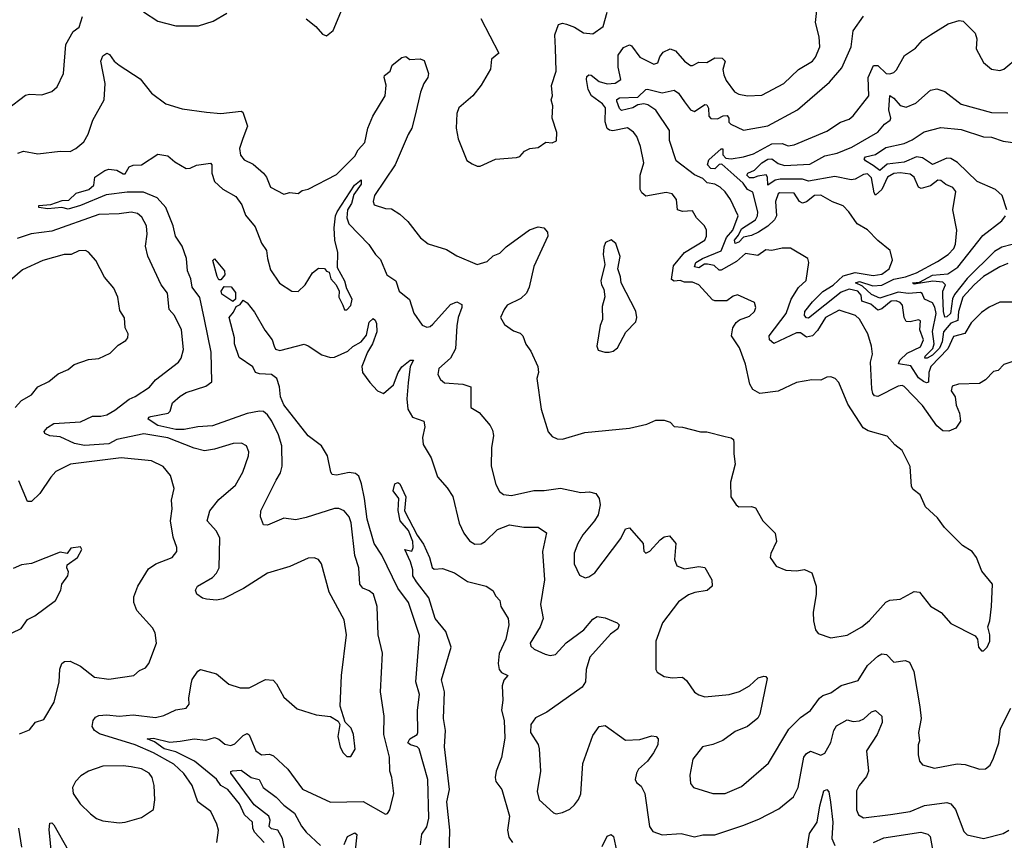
# Model space of a CAD drawing. Extents: x 1246230 to 1426786, y 660032 to 763141.
# Tile 383 of 566: x 1393677 to 1398517, y 674976 to 679009. Entities that reach past the tile are written whole.
import ezdxf

# ---------------------------------------------------------------- set-up
doc = ezdxf.new("R2010")
doc.units = 0

msp = doc.modelspace()

# ---------------------------------------------------------------- linework, layer by layer
at = {"layer": '0CON10XD'}
for points in [[(1393667.6, 678352.4), (1393695, 678362.9), (1393765, 678349.6), (1393875, 678362.3), (1393925, 678361.5), (1393952.5, 678375), (1393991.7, 678408.3), (1394013.1, 678446.9), (1394036.9, 678515), (1394091.4, 678615), (1394097.5, 678695), (1394076, 678805), (1394085, 678830.6), (1394105, 678844.3), (1394117.7, 678837.7), (1394141.9, 678805), (1394165.7, 678785), (1394268.1, 678718.1), (1394325, 678648.1), (1394395, 678595.6), (1394475, 678570), (1394595.5, 678554.5), (1394665, 678548.1), (1394765, 678558.6), (1394774.4, 678554.4), (1394797.2, 678485), (1394773.8, 678425), (1394757.8, 678375), (1394762.3, 678342.3), (1394780, 678320), (1394825, 678298.1), (1394875.6, 678255), (1394890, 678235), (1394910, 678185), (1394975, 678151.2), (1395005, 678158.8), (1395045, 678153.8), (1395065, 678168.8), (1395095, 678176.2), (1395235, 678248.6), (1395325, 678338.1), (1395341.3, 678368.7), (1395374, 678406), (1395388.5, 678475), (1395413.5, 678535), (1395473.6, 678635), (1395477.7, 678687.7), (1395467.8, 678725), (1395470.6, 678735), (1395497.5, 678755), (1395507.5, 678785), (1395555, 678822.5), (1395575, 678827.5), (1395595, 678812.5), (1395645, 678816.7), (1395665, 678807.5), (1395686, 678745), (1395684, 678725), (1395663.3, 678695), (1395647.9, 678652.1), (1395620.9, 678539.1), (1395604.5, 678475), (1395585.9, 678444.1), (1395522.2, 678295), (1395421.4, 678145), (1395414.2, 678115), (1395418.8, 678098.8), (1395475, 678081.2), (1395505, 678080), (1395545, 678052.5), (1395585, 678017.1), (1395646.4, 677936.4), (1395685, 677907.5), (1395775, 677880), (1395825, 677848), (1395925, 677806.2), (1395975, 677820), (1396005, 677847.8), (1396038, 677862), (1396068.1, 677891.9), (1396183.7, 677976.3), (1396225, 677990.5), (1396253.3, 677985), (1396272, 677965), (1396272.9, 677945), (1396203.9, 677796.1), (1396181.2, 677695), (1396168.2, 677665), (1396140.8, 677639.2), (1396074, 677605), (1396058, 677585), (1396041.2, 677545), (1396060.8, 677510.8), (1396105, 677478.8), (1396137.6, 677467.6), (1396150, 677455), (1396164.4, 677414.4), (1396189.3, 677379.3), (1396224.2, 677305), (1396226.7, 677275), (1396219.5, 677245), (1396240, 677095), (1396275, 676982.5), (1396295, 676960), (1396318.8, 676948.8), (1396345, 676947.1), (1396455, 676979.4), (1396675, 677001.2), (1396759.3, 677020.7), (1396805, 677040), (1396845, 677040), (1396875, 677030), (1396895, 677010), (1396935, 677006.7), (1397023.9, 676983.9), (1397055, 676983.8), (1397145, 676960), (1397175, 676953.8), (1397185.8, 676945), (1397188.3, 676928.3), (1397187.1, 676875), (1397194.4, 676825), (1397171.4, 676735), (1397173.2, 676663.2), (1397198.8, 676625), (1397212.5, 676615), (1397274.1, 676615.9), (1397295, 676610), (1397330, 676545), (1397390.8, 676485), (1397397.5, 676445), (1397368.8, 676385), (1397366.7, 676365), (1397395, 676323.3), (1397443.9, 676303.9), (1397495, 676300), (1397535.9, 676305.9), (1397570.7, 676290.7), (1397592, 676225), (1397592, 676185), (1397578, 676095), (1397580, 676055), (1397589.5, 676009.5), (1397602.1, 675992.1), (1397665, 675970), (1397745, 675984.2), (1397816.7, 676025), (1397854.3, 676055.7), (1397935, 676145.8), (1397955, 676156), (1398005, 676161.4), (1398059.7, 676190.3), (1398075, 676198), (1398100, 676195), (1398155, 676126), (1398206.7, 676095), (1398255, 676041.2), (1398375, 675980), (1398386.2, 675965), (1398390, 675925), (1398405, 675907.5), (1398415, 675906.7), (1398433.3, 675925), (1398446.2, 675955), (1398445.8, 675985), (1398435.7, 676025), (1398445.6, 676055), (1398454.2, 676124.2), (1398458.8, 676235), (1398407.7, 676297.7), (1398380, 676365), (1398359.2, 676395), (1398312, 676425), (1398223, 676513), (1398189.7, 676559.7), (1398130, 676615), (1398103.3, 676673.3), (1398069.5, 676699.5), (1398062, 676715), (1398055, 676812.5), (1398015, 676891.2), (1397979.1, 676919.1), (1397942.1, 676962.1), (1397847.9, 676987.9), (1397823, 677003), (1397748.7, 677118.7), (1397704.2, 677225), (1397686.2, 677245), (1397665, 677254), (1397645, 677252), (1397615, 677237.5), (1397571.2, 677238.8), (1397495, 677225.6), (1397405, 677182.7), (1397315, 677172.1), (1397281.1, 677191.1), (1397267, 677217), (1397245.5, 677315), (1397215, 677396), (1397175.5, 677455.5), (1397182.3, 677495), (1397199.6, 677520.4), (1397215, 677533.5), (1397265, 677551.9), (1397288.6, 677575), (1397295.7, 677595), (1397289.1, 677619.1), (1397205, 677655.7), (1397185, 677650.6), (1397153.3, 677626.7), (1397095, 677626.6), (1397082.3, 677632.3), (1397015, 677705.5), (1396985, 677718.9), (1396945, 677718.9), (1396923.8, 677726.2), (1396895, 677722.9), (1396882, 677732), (1396890.9, 677799.1), (1396945.9, 677864.1), (1397045, 677924.5), (1397053.8, 677945), (1397053.8, 677975), (1397043.1, 677995), (1397004.6, 678035), (1396985, 678069.5), (1396935, 678066.7), (1396911.5, 678075), (1396906.5, 678125), (1396885, 678152.2), (1396855, 678158.8), (1396755, 678142.2), (1396735, 678157.1), (1396727.7, 678175), (1396727.9, 678245), (1396744.5, 678305), (1396728.2, 678385), (1396710, 678435), (1396695, 678456.7), (1396665, 678478.1), (1396593, 678463), (1396575.6, 678465.6), (1396565, 678474.2), (1396555, 678507.5), (1396556.1, 678575), (1396542.1, 678595), (1396488.3, 678635), (1396471.6, 678665), (1396462.9, 678715), (1396465, 678728.8), (1396475, 678738.4), (1396486.1, 678736.1), (1396525, 678704.2), (1396565, 678694.2), (1396605, 678696.7), (1396632.7, 678715), (1396619.8, 678775), (1396619.6, 678835), (1396645, 678871.8), (1396675, 678885.7), (1396685, 678880.8), (1396725.2, 678825.2), (1396795, 678790.9), (1396813.6, 678796.4), (1396824.1, 678825.9), (1396840.9, 678849.1), (1396875, 678865.6), (1396900.8, 678855), (1396945, 678805.5), (1396975, 678784.4), (1396985, 678783.1), (1397015, 678799.6), (1397055, 678798.7), (1397095, 678821.7), (1397130.4, 678820.4), (1397144.8, 678804.8), (1397133.9, 678763.9), (1397137.9, 678737.9), (1397149.8, 678709.8), (1397190.6, 678655), (1397212.7, 678642.7), (1397255, 678634.6), (1397325, 678638.1), (1397432.9, 678695), (1397506.2, 678763.8), (1397574.2, 678805), (1397588.6, 678825), (1397610.6, 678875), (1397607.1, 678925), (1397590, 678995), (1397595.5, 679054.5)], [(1394285, 679047.5), (1394355, 679002), (1394445, 678979.2), (1394555, 678978.6), (1394628.5, 679001.5), (1394695, 679040.8)], [(1395085, 679013.8), (1395133.3, 678975), (1395165, 678937.5), (1395185, 678930), (1395218, 678955), (1395263.8, 679065)], [(1395944.4, 679015), (1396031.9, 678845), (1395995.6, 678814.4), (1395990.8, 678765), (1395945, 678686.7), (1395903.8, 678635), (1395836.2, 678575), (1395825, 678547.5), (1395821.9, 678475), (1395832.8, 678422.8), (1395875, 678317.5), (1395900.5, 678300.5), (1395925, 678288.8), (1395940.7, 678289.3), (1396015.9, 678324.1), (1396119.2, 678330.8), (1396135, 678336.7), (1396157.7, 678362.3), (1396185, 678376.2), (1396225, 678380), (1396263.6, 678406.4), (1396295, 678403.3), (1396316.1, 678413.9), (1396318, 678455), (1396293.8, 678525), (1396297.5, 678585), (1396290, 678615), (1396296.7, 678635), (1396292, 678685), (1396314.1, 678755.9), (1396310.6, 678869.4), (1396307.3, 678935), (1396325, 678985.6), (1396345, 678991.9), (1396365, 678986.9), (1396405, 678972.2), (1396448.8, 678945), (1396495, 678938.5), (1396545.3, 678974.7), (1396565, 679045.6)], [(1393615, 678568.5), (1393705, 678637.1), (1393725, 678643.1), (1393785, 678640), (1393835, 678655.6), (1393860.6, 678679.4), (1393891.8, 678745), (1393902.8, 678887.2), (1393938.9, 678951.1), (1393968.5, 678971.5), (1393985.5, 679024.5)], [(1398555, 677326.7), (1398515, 677313.8), (1398486.7, 677285), (1398465, 677280), (1398425, 677238.1), (1398395, 677220.6), (1398292.1, 677217.9), (1398261.8, 677208.2), (1398255.8, 677185), (1398275.7, 677155), (1398280.8, 677115), (1398297.5, 677075), (1398302, 677035), (1398279.2, 677000.8), (1398244.3, 676985.7), (1398215, 676988.6), (1398185, 677012.2), (1398115, 677112.5), (1398025, 677206.7), (1398015, 677210.9), (1397995, 677206.9), (1397895, 677157.3), (1397879.7, 677159.7), (1397871.2, 677171.2), (1397866.9, 677195), (1397859.6, 677325), (1397868.9, 677365), (1397864.4, 677405), (1397847.1, 677465), (1397805, 677537.5), (1397786, 677555), (1397705, 677581.4), (1397638.8, 677545), (1397599.1, 677480.9), (1397575, 677455.3), (1397545, 677447.8), (1397515, 677469.3), (1397495, 677469), (1397385, 677417.5), (1397362.9, 677435), (1397361.5, 677455), (1397445.2, 677564.8), (1397470, 677635), (1397505, 677692.2), (1397543.4, 677726.6), (1397557.1, 677815), (1397550.8, 677835), (1397465.5, 677885.5), (1397425, 677885.6), (1397375, 677874.4), (1397345, 677877.5), (1397305, 677849.6), (1397245, 677859.6), (1397200.4, 677819.6), (1397125, 677777.8), (1397115, 677778.1), (1397091.3, 677801.3), (1397057.8, 677807.8), (1397043.2, 677806.8), (1397015, 677789.9), (1396995, 677794.8), (1397000.9, 677815), (1397034.2, 677835.8), (1397125, 677873.5), (1397151.2, 677938.8), (1397182.4, 677975), (1397208.5, 678045), (1397171.8, 678125), (1397145, 678163.1), (1397121.1, 678185), (1397095, 678199.7), (1397056.8, 678206.8), (1397035, 678228.8), (1396995, 678246.5), (1396904.6, 678315), (1396872, 678415), (1396872.2, 678465), (1396804.8, 678564.8), (1396765, 678590.5), (1396744.7, 678595.3), (1396715, 678589.7), (1396690.5, 678575), (1396635, 678562.7), (1396625, 678571.9), (1396612.3, 678607.7), (1396612.9, 678617.1), (1396625.5, 678624.5), (1396715, 678628.1), (1396754.4, 678665.6), (1396763.2, 678666.8), (1396835, 678649.2), (1396895, 678662.9), (1396915, 678648.1), (1396944.5, 678605), (1396975, 678566.2), (1396995, 678556.8), (1397045, 678592.4), (1397055, 678590.4), (1397063.3, 678573.3), (1397065.4, 678535.4), (1397073.8, 678523.8), (1397108.1, 678521.9), (1397135, 678535.6), (1397155, 678538), (1397163.3, 678525), (1397162.5, 678505), (1397172.5, 678495), (1397235, 678465.8), (1397355, 678487.8), (1397501.2, 678565), (1397658.7, 678701.3), (1397718.2, 678771.8), (1397765.3, 678875), (1397775, 678953.8), (1397824.7, 679025.3)], [(1398154.2, 678935), (1398241.3, 678988.7), (1398295, 679004.2), (1398315, 679001.4), (1398375, 678942), (1398381.8, 678915), (1398379.1, 678865), (1398415, 678798), (1398455, 678766), (1398495, 678758.6), (1398515, 678765.7), (1398585, 678824.4)], [(1398615, 677620.9), (1398495, 677620), (1398443.3, 677596.7), (1398405, 677569.4), (1398355, 677518.2), (1398323.5, 677466.5), (1398267.7, 677452.3), (1398239.1, 677390.9), (1398157, 677305), (1398147.2, 677275), (1398145, 677227.8), (1398135, 677223.9), (1398119.7, 677230.3), (1398095, 677248.7), (1398057.1, 677307.1), (1397997.5, 677317.5), (1398003.5, 677335), (1398040.6, 677369.4), (1398105, 677401.1), (1398119.8, 677435), (1398102.4, 677485), (1398105, 677528.8), (1398095, 677533.3), (1398055, 677523.8), (1398035, 677526.1), (1398025.2, 677545), (1398017, 677605), (1398005, 677619.2), (1397985, 677626.5), (1397960.9, 677625), (1397915, 677587.6), (1397895, 677580.6), (1397860.8, 677610.8), (1397817.8, 677625), (1397813.7, 677655), (1397797.6, 677675), (1397755, 677685.1), (1397715, 677669.9), (1397555, 677542.1), (1397545, 677543), (1397535.5, 677555), (1397537.2, 677575), (1397575, 677621.8), (1397625, 677672.6), (1397675.5, 677704.5), (1397725, 677749.5), (1397785, 677765.6), (1397872.1, 677752.1), (1397915, 677758.6), (1397951.5, 677785), (1397967.1, 677827.1), (1397955.8, 677875), (1397895, 677924.2), (1397845, 677975.7), (1397794.7, 678004.7), (1397752.9, 678065), (1397724.6, 678094.6), (1397673.3, 678113.3), (1397615, 678147.1), (1397585, 678144.6), (1397545, 678114.1), (1397525, 678106.9), (1397510.4, 678115), (1397485, 678155.4), (1397412.1, 678157.9), (1397405, 678152.2), (1397392.4, 678115), (1397396.7, 678045), (1397387.6, 678025), (1397355, 677994.8), (1397309.7, 677965), (1397275, 677948.5), (1397235, 677939.8), (1397211.8, 677915), (1397195, 677908.2), (1397191.1, 677925), (1397210.9, 677949.1), (1397225, 677980.2), (1397294.3, 678025.7), (1397304.3, 678045), (1397305.6, 678065), (1397280.5, 678160.5), (1397254.3, 678174.3), (1397232.8, 678205), (1397187, 678247), (1397128.2, 678298.2), (1397115, 678296.7), (1397094.8, 678275.2), (1397075, 678277.2), (1397058.4, 678295), (1397065, 678319.7), (1397125, 678374.5), (1397133.9, 678373.9), (1397133.8, 678345), (1397148.2, 678328.2), (1397175, 678324.4), (1397235, 678334.7), (1397285, 678349.3), (1397375, 678399.3), (1397425, 678399.7), (1397455, 678388.8), (1397485, 678393.6), (1397645, 678461.5), (1397712, 678505), (1397755, 678519.5), (1397774.1, 678535.9), (1397851.2, 678635), (1397848.4, 678725), (1397875, 678783.1), (1397895, 678784.1), (1397936.7, 678745), (1397955, 678742.5), (1397975, 678748.9), (1397987.9, 678762.1), (1398026.4, 678833.6), (1398080.4, 678869.6), (1398115, 678908.6), (1398154.2, 678935)], [(1398535, 677810.4), (1398495.8, 677794.2), (1398415, 677747.2), (1398368.5, 677705), (1398313.1, 677645), (1398292.8, 677575), (1398289.1, 677530.9), (1398255, 677516.8), (1398218.2, 677475), (1398212.4, 677425), (1398199, 677395), (1398165, 677359.3), (1398138.8, 677345), (1398127.5, 677345), (1398128.4, 677355), (1398166.8, 677393.2), (1398173, 677415), (1398164.5, 677475.5), (1398182.7, 677565), (1398176.3, 677596.3), (1398165, 677616.9), (1398124.5, 677635), (1398113.5, 677663.5), (1398105, 677667.7), (1398046.9, 677663.1), (1397995, 677670.4), (1397905, 677639.4), (1397865, 677657.8), (1397819.5, 677699.5), (1397785.6, 677715), (1397805, 677722), (1397871.5, 677701.5), (1397915, 677703.9), (1397975, 677733.5), (1398031.8, 677745), (1398085.5, 677764.5), (1398188.9, 677821.1), (1398241.1, 677855), (1398268.5, 677885), (1398277.7, 677905), (1398284.5, 677975), (1398264.3, 678075), (1398279.5, 678165), (1398264.1, 678184.1), (1398229.3, 678199.3), (1398205, 678218.8), (1398190.7, 678219.3), (1398155, 678192.2), (1398109.3, 678179.3), (1398096.2, 678186.2), (1398074.1, 678234.1), (1398055, 678250), (1398006.2, 678256.2), (1397975, 678252.5), (1397942.5, 678235), (1397915.2, 678175), (1397885, 678145.6), (1397877.3, 678157.3), (1397865, 678232.1), (1397845, 678250.7), (1397825, 678248.3), (1397784.9, 678225.1), (1397765, 678221.1), (1397685, 678238.3), (1397555, 678215.7), (1397525, 678224.7), (1397415, 678224.9), (1397390.6, 678219.4), (1397355, 678195.6), (1397352.8, 678235), (1397346.8, 678246.8), (1397305, 678239.8), (1397285, 678230.9), (1397265, 678231.1), (1397252.2, 678245), (1397256, 678254), (1397290, 678270), (1397325.9, 678305), (1397355, 678322.7), (1397375, 678324.3), (1397405, 678301.6), (1397437.4, 678292.6), (1397562, 678298), (1397635, 678339.5), (1397695, 678352.5), (1397768.1, 678381.9), (1397895, 678456.5), (1397929.1, 678495), (1397955.7, 678514.3), (1397960.2, 678525), (1397950.1, 678565), (1397954.2, 678635.8), (1397975, 678623.6), (1398005, 678587.5), (1398035, 678578.9), (1398081.9, 678598.1), (1398155, 678662.2), (1398185, 678668.6), (1398225.6, 678655.6), (1398305, 678594.3), (1398455, 678552), (1398535, 678551.2)], [(1398530, 678075), (1398507.1, 678145), (1398474.4, 678175), (1398383.8, 678213.8), (1398286.9, 678306.9), (1398255, 678326.7), (1398235, 678328.3), (1398165, 678297.6), (1398115, 678330), (1398085, 678334.5), (1398025, 678308.9), (1397941.5, 678298.5), (1397905, 678268.3), (1397872.7, 678292.7), (1397835.4, 678315), (1397827.9, 678325), (1397834.5, 678335.5), (1397885, 678345.6), (1397935, 678381.4), (1398025, 678399.7), (1398065, 678418.3), (1398123, 678457), (1398205, 678479.6), (1398305, 678468.5), (1398415, 678432.7), (1398455, 678430.8), (1398512.1, 678412.1), (1398595, 678399.7)], [(1394879.1, 674965), (1394830.4, 675015), (1394822.5, 675035), (1394821.2, 675065), (1394781.3, 675101.3), (1394757.8, 675155), (1394699.7, 675225), (1394665.2, 675245.2), (1394645, 675276.3), (1394536.3, 675365), (1394445, 675411.1), (1394386.5, 675425), (1394339.4, 675459.4), (1394303.1, 675475), (1394335, 675477.5), (1394415, 675458), (1394465, 675463), (1394535, 675474.6), (1394591.4, 675468.6), (1394635, 675481.5), (1394655, 675473.5), (1394685, 675448.8), (1394715, 675440.9), (1394735, 675450.5), (1394775, 675490.6), (1394795, 675500), (1394805, 675493.8), (1394836.9, 675415), (1394866.2, 675396.2), (1394905, 675399.6), (1394925, 675391.5), (1394994.3, 675325), (1395066.8, 675226.8), (1395205, 675163.3), (1395365, 675166.2), (1395475, 675104.2), (1395485, 675108), (1395496.7, 675125), (1395516.5, 675205), (1395505.5, 675285), (1395495.6, 675315), (1395494.6, 675385), (1395466.7, 675495), (1395467.8, 675585), (1395450, 675705), (1395461.1, 675895), (1395438.9, 675985), (1395434.6, 676125), (1395415.3, 676185.3), (1395395, 676201.8), (1395363.1, 676215), (1395348.5, 676235), (1395344.6, 676315), (1395324, 676375), (1395305.8, 676535.8), (1395297.1, 676565), (1395272.5, 676595), (1395246, 676606), (1395225, 676606.1), (1395085, 676561.8), (1395035, 676551.4), (1394975, 676558.6), (1394895, 676524.2), (1394875, 676526.7), (1394861.2, 676565), (1394861.4, 676595), (1394937.3, 676745), (1394958.5, 676781.5), (1394966.4, 676815), (1394966.1, 676915), (1394948.3, 676968.3), (1394916.1, 677035), (1394895, 677066.7), (1394875, 677082.5), (1394855, 677084.6), (1394795, 677073.5), (1394625, 677013), (1394552, 677008), (1394485, 676994.5), (1394445, 676994.9), (1394355, 677013.9), (1394308.9, 677045), (1394310.8, 677055), (1394320.8, 677059.2), (1394406.2, 677075), (1394415.8, 677085), (1394428.6, 677125), (1394465, 677158.2), (1394495, 677176), (1394591.7, 677208.3), (1394621.3, 677228.7), (1394618.8, 677375), (1394585.7, 677535.7), (1394563, 677643), (1394523.9, 677695), (1394518.8, 677735), (1394501.4, 677775), (1394497.5, 677835), (1394475, 677895.7), (1394443.3, 677945), (1394431.9, 677995), (1394395.9, 678085), (1394352.8, 678132.8), (1394285, 678160.8), (1394205, 678161.6), (1394102.4, 678147.6), (1393975, 678095.7), (1393915, 678077.8), (1393884.2, 678085.8), (1393815, 678079.5), (1393770, 678085), (1393770, 678095), (1393828.9, 678101.1), (1393885, 678119.5), (1393917.9, 678122.1), (1393955, 678155.7), (1394016.7, 678175), (1394041.2, 678195), (1394046.7, 678235), (1394095, 678267.1), (1394115, 678274), (1394155, 678270), (1394185, 678252), (1394195, 678252), (1394215, 678286.2), (1394235, 678294), (1394275, 678296), (1394355, 678348), (1394405, 678340), (1394439.4, 678309.4), (1394495, 678277.8), (1394515, 678278.9), (1394545.4, 678294.6), (1394614.4, 678304.4), (1394620.6, 678295), (1394621.8, 678255), (1394635, 678214.2), (1394675.3, 678175.3), (1394739.9, 678139.9), (1394769.5, 678099.5), (1394787.6, 678047.6), (1394835, 677990), (1394865, 677910), (1394890.8, 677875), (1394894.4, 677835), (1394909.3, 677779.3), (1394954.6, 677714.6), (1395015, 677674.2), (1395045, 677672.9), (1395080, 677705), (1395116.2, 677765), (1395145, 677788), (1395175, 677786.7), (1395185, 677772.5), (1395198.3, 677768.3), (1395206.7, 677735), (1395233.3, 677705), (1395246.7, 677675), (1395246.2, 677645), (1395265.9, 677605.9), (1395273.6, 677583.6), (1395285, 677583.3), (1395305, 677603.3), (1395311.4, 677635), (1395285.5, 677685.5), (1395275, 677724), (1395238.8, 677788.8), (1395240, 677865), (1395226.5, 677925), (1395222.4, 677985), (1395229.6, 678045), (1395236.8, 678065), (1395322.1, 678195), (1395355, 678222.5), (1395355, 678200.4), (1395320.1, 678149.9), (1395307.3, 678105), (1395288.2, 678075), (1395285.2, 678035.2), (1395294.9, 678004.9), (1395393.2, 677903.2), (1395425.6, 677855), (1395450.3, 677830.3), (1395482.1, 677755), (1395525.2, 677725.2), (1395542.5, 677675), (1395593.4, 677633.4), (1395615, 677566.2), (1395655, 677506.7), (1395677.7, 677497.7), (1395695, 677501.4), (1395707.6, 677512.4), (1395795, 677608.8), (1395825, 677622), (1395849.7, 677609.7), (1395850.5, 677595), (1395832.5, 677545), (1395825.8, 677504.2), (1395819.6, 677390.4), (1395794.1, 677345.9), (1395737.1, 677295), (1395732.2, 677265), (1395745, 677240), (1395764.5, 677224.5), (1395855, 677217.1), (1395894.2, 677204.2), (1395895, 677102.5), (1395935, 677078.8), (1395990, 677015), (1396001.7, 676991.7), (1396005.5, 676965), (1395995.5, 676905), (1395994.6, 676815), (1396017.8, 676725), (1396035, 676689.2), (1396054.5, 676674.5), (1396095, 676670), (1396205, 676695.4), (1396255.4, 676694.6), (1396335, 676705.5), (1396435.4, 676685.4), (1396478, 676688), (1396509.7, 676679.7), (1396525.5, 676655.5), (1396530.5, 676625), (1396520, 676575), (1396502.2, 676545), (1396445, 676476.9), (1396420, 676435), (1396402.8, 676387.2), (1396402.9, 676335), (1396428.8, 676278.8), (1396456.1, 676266.1), (1396475, 676270.6), (1396505, 676289.4), (1396631.4, 676458.6), (1396655, 676506.2), (1396675, 676511.4), (1396741.4, 676435), (1396746, 676396), (1396755, 676386.7), (1396775, 676397.5), (1396825, 676452.9), (1396845, 676466.9), (1396872, 676472), (1396903.3, 676435), (1396895.8, 676355), (1396908, 676325), (1396945, 676309.1), (1397015, 676320.6), (1397045, 676316.7), (1397080, 676255), (1397080.8, 676225), (1397057.3, 676202.7), (1396996.5, 676193.5), (1396965, 676181.5), (1396915, 676148.2), (1396837.3, 676045), (1396804.2, 675955), (1396803.8, 675815), (1396811.4, 675801.4), (1396845, 675780), (1396885, 675774.4), (1396935, 675776.7), (1396955, 675760.8), (1396995, 675704.5), (1397015, 675690), (1397045, 675680.9), (1397165, 675692.8), (1397215, 675706.4), (1397264.7, 675735.3), (1397306.6, 675773.4), (1397335, 675782), (1397345, 675781.2), (1397351.2, 675771.2), (1397315.6, 675595), (1397305, 675576), (1397254.3, 675535), (1397195, 675509.6), (1397134, 675466), (1397085, 675446.4), (1397034, 675435), (1396986, 675375), (1396970.8, 675295), (1396974.3, 675255), (1396988.8, 675235), (1397085, 675205.5), (1397145, 675205.5), (1397225, 675240.5), (1397358.6, 675355), (1397458.2, 675521.8), (1397515, 675579.2), (1397565, 675613.8), (1397608.6, 675675), (1397625, 675687.5), (1397665, 675700.5), (1397715, 675736.2), (1397799.1, 675760.9), (1397845, 675835.5), (1397895, 675880.9), (1397915, 675891.8), (1397938.8, 675888.8), (1397975, 675851.4), (1398029.4, 675859.4), (1398050.6, 675850.6), (1398072.2, 675805), (1398101.8, 675631.8), (1398108.1, 675575), (1398095.8, 675505), (1398100, 675465), (1398094.4, 675445), (1398094.4, 675395), (1398100.8, 675365), (1398115, 675346), (1398175, 675330), (1398285, 675351.8), (1398325, 675347.8), (1398395, 675325.7), (1398425, 675327.1), (1398448.6, 675345), (1398465, 675380), (1398490, 675455), (1398498.5, 675525), (1398548.9, 675625)], [(1395271.2, 676058.8), (1395198.5, 676195), (1395160.8, 676335), (1395146, 676355), (1395125, 676364.2), (1395095, 676362), (1395005, 676321.1), (1394895, 676287.8), (1394776.7, 676213.3), (1394677.7, 676162.3), (1394643.8, 676156.2), (1394595, 676160.8), (1394575, 676165.6), (1394548, 676185), (1394540.8, 676205), (1394550, 676225), (1394625, 676266.5), (1394645, 676288.6), (1394657.1, 676315), (1394660.8, 676460.8), (1394644.7, 676494.7), (1394598.9, 676545), (1394610.9, 676595), (1394655, 676650), (1394738.3, 676721.7), (1394773.8, 676785), (1394801.9, 676865), (1394803.1, 676885), (1394792, 676915), (1394767.6, 676927.6), (1394725.6, 676925.6), (1394635, 676897.9), (1394585, 676890), (1394535, 676902.2), (1394405, 676954.5), (1394286.3, 676973.7), (1394155, 676946), (1394115, 676924.4), (1393995.2, 676915.2), (1393946.1, 676926.1), (1393875, 676958.5), (1393825, 676964.2), (1393800, 676975), (1393797.5, 676985), (1393812.5, 677005), (1393845, 677024.4), (1393975, 677031.6), (1394035, 677060), (1394075, 677059.4), (1394105, 677066.4), (1394145, 677089.1), (1394215, 677143.8), (1394245, 677156.4), (1394315, 677202.2), (1394345, 677238.1), (1394457.1, 677325), (1394470, 677345), (1394482, 677388), (1394471.8, 677485), (1394437.5, 677555), (1394412.1, 677585), (1394402.9, 677665), (1394372.9, 677705), (1394305.9, 677845.9), (1394295.3, 677895), (1394304, 677955), (1394300.4, 677995), (1394277.9, 678037.9), (1394255, 678056.1), (1394225, 678063.4), (1394165, 678054), (1394065, 678051.1), (1393835, 677968.9), (1393733.1, 677956.9), (1393665, 677932.8)], [(1398556.1, 677903.9), (1398505, 677890.4), (1398469.7, 677870.3), (1398335, 677736.8), (1398272.3, 677657.7), (1398263.5, 677636.5), (1398252.6, 677565), (1398235, 677547.6), (1398225, 677546.4), (1398217.7, 677575), (1398215.1, 677655.1), (1398214.6, 677675), (1398228.9, 677705), (1398215, 677718.1), (1398166.1, 677723.9), (1398075, 677709.4), (1398066, 677715), (1398100.8, 677719.2), (1398165, 677752.4), (1398239.7, 677760.3), (1398288.2, 677791.8), (1398411.3, 677948.7), (1398505, 678020.5), (1398523.5, 678045)], [(1396575, 677374), (1396595, 677380), (1396615, 677396), (1396656.4, 677473.6), (1396706.5, 677523.5), (1396711.4, 677545), (1396705.5, 677575.5), (1396633.3, 677715), (1396631.2, 677745), (1396616.7, 677785), (1396628.8, 677845), (1396608.3, 677908.3), (1396585, 677926.7), (1396556.1, 677913.9), (1396549.3, 677890.7), (1396546, 677855), (1396553.8, 677805), (1396533.3, 677725), (1396536.7, 677705), (1396548.8, 677685), (1396553.6, 677646.4), (1396540.5, 677599.5), (1396542, 677535), (1396530, 677505), (1396513.8, 677405), (1396520, 677385), (1396554.1, 677374.1), (1396575, 677374)], [(1393655, 677102.5), (1393685, 677137.5), (1393734, 677165), (1393765, 677204), (1393819.2, 677230.8), (1393865, 677267.5), (1393915, 677290), (1393945, 677314.2), (1394015, 677338.1), (1394065, 677344), (1394120.9, 677369.1), (1394135.8, 677385), (1394160.2, 677409.8), (1394198.3, 677431.7), (1394207.5, 677445), (1394210, 677465), (1394194.4, 677494.4), (1394192.7, 677542.7), (1394169.5, 677579.5), (1394158.6, 677645), (1394139.1, 677689.1), (1394093.1, 677743.1), (1394050.8, 677825), (1394015, 677866.7), (1394000, 677875), (1393967.7, 677872.3), (1393930, 677855), (1393895, 677854.2), (1393790, 677825), (1393689.8, 677780.2), (1393604.5, 677705.5)], [(1394665, 677730), (1394655, 677730), (1394646.7, 677746.7), (1394626, 677825), (1394635, 677834), (1394683.8, 677775), (1394684.4, 677755), (1394665, 677730)], [(1394725, 677623.8), (1394670.2, 677660.2), (1394666.5, 677675), (1394682.6, 677697.4), (1394715.8, 677695.8), (1394738.3, 677668.3), (1394738, 677635), (1394725, 677623.8)], [(1395646.6, 674953.4), (1395653.2, 675005), (1395677.6, 675042.4), (1395688.2, 675085), (1395683.2, 675275), (1395640.9, 675425), (1395631.5, 675435), (1395597.8, 675445), (1395585.3, 675455), (1395595, 675474.1), (1395630, 675495), (1395634.4, 675505), (1395632.5, 675615), (1395642.2, 675692.2), (1395624.6, 675755), (1395641.5, 675981.5), (1395588.9, 676145), (1395535.9, 676215), (1395456.6, 676376.6), (1395419.3, 676435), (1395384.6, 676554.6), (1395372.4, 676655), (1395357.6, 676727.6), (1395343.5, 676765), (1395328.1, 676778.1), (1395296, 676784), (1395235, 676770.5), (1395213.1, 676773.1), (1395205.6, 676785.6), (1395190, 676865), (1395160.8, 676915), (1395095, 676964.2), (1394975, 677116.1), (1394959.4, 677155), (1394953.4, 677205), (1394940.9, 677245), (1394915, 677264.7), (1394855, 677268.1), (1394836.7, 677275), (1394822.1, 677302.1), (1394755, 677348.8), (1394732, 677415), (1394732.5, 677445), (1394706.2, 677545), (1394728.6, 677571.4), (1394741.1, 677598.9), (1394760.8, 677609.2), (1394775, 677630), (1394795, 677616.7), (1394831.7, 677571.7), (1394882.4, 677482.4), (1394918.6, 677435), (1394927.5, 677405), (1394935, 677390), (1394955, 677383.5), (1395075, 677413.3), (1395095, 677406.4), (1395162.2, 677362.2), (1395205, 677349.2), (1395225, 677350.9), (1395290.5, 677379.5), (1395315, 677402.7), (1395355, 677425.4), (1395381.9, 677458.1), (1395395, 677521.4), (1395415, 677540.6), (1395425, 677532.5), (1395431.1, 677515), (1395432.3, 677475), (1395411.1, 677415), (1395387.1, 677375), (1395359.1, 677305), (1395362.7, 677275), (1395397.3, 677225), (1395435, 677185.5), (1395465, 677171.8), (1395515, 677213.6), (1395538.1, 677275), (1395555, 677302.1), (1395596.7, 677335), (1395613.3, 677335), (1395597.1, 677305), (1395586.1, 677223.9), (1395580.5, 677145), (1395585.3, 677095.3), (1395607.8, 677055), (1395662.9, 677035), (1395668.4, 677008.4)], [(1395668.4, 677008.4), (1395656.3, 676955), (1395661.1, 676921.1), (1395699.3, 676855), (1395731.5, 676761.5), (1395777.9, 676707.9), (1395805.6, 676665.6), (1395837.8, 676535), (1395860, 676485), (1395888, 676448), (1395915, 676430.8), (1395945, 676432.5), (1395965, 676443.6), (1396025, 676502.7), (1396085, 676526.9), (1396155, 676514.4), (1396225, 676514.5), (1396267, 676487), (1396247.1, 676395), (1396256.8, 676255), (1396237.7, 676135), (1396249.6, 676065), (1396235.7, 676024.3), (1396185.6, 675945), (1396190, 675930), (1396205.7, 675915), (1396260.9, 675890.9), (1396285.5, 675884.5), (1396310.4, 675889.6), (1396363.3, 675946.7), (1396450.3, 676009.7), (1396495, 676062.5), (1396515, 676075.8), (1396555, 676068.9), (1396613.8, 676045), (1396624.2, 676035), (1396618, 676015), (1396581.5, 675988.5), (1396480, 675875), (1396461.6, 675815), (1396457.8, 675755), (1396441.5, 675728.5), (1396268, 675605), (1396213.1, 675576.9), (1396190, 675545), (1396188.1, 675505), (1396225, 675445.8), (1396230.9, 675425), (1396237.1, 675315), (1396221.2, 675215), (1396230, 675175), (1396301.2, 675111.2), (1396315, 675106.2), (1396345, 675112), (1396381.2, 675128.8), (1396405, 675150), (1396424.4, 675175.6), (1396435, 675203.3), (1396445, 675353.3), (1396495, 675490), (1396525, 675534.4), (1396555, 675540), (1396655, 675468.2), (1396725, 675471.4), (1396785, 675488.6), (1396805.6, 675485.6), (1396816.2, 675475), (1396813.3, 675445), (1396792.7, 675405), (1396762.9, 675365), (1396719.5, 675325), (1396708.5, 675305), (1396702.9, 675275), (1396709.7, 675259.7), (1396731.7, 675241.7), (1396750.8, 675205), (1396773.8, 675043.8), (1396788.7, 675018.7), (1396835, 675002.5), (1396928.7, 675008.7), (1396995, 674993.5), (1397035, 675001.9), (1397095, 675001.9), (1397231.5, 675048.5), (1397310.7, 675079.3), (1397409.4, 675130.6), (1397480.8, 675189.2), (1397504.7, 675235.3), (1397531.5, 675385), (1397545, 675401.8), (1397565, 675413.6), (1397615, 675393.6), (1397635, 675404.4), (1397665, 675455.7), (1397678.7, 675515), (1397692.1, 675537.9), (1397745, 675568.5), (1397775, 675559.6), (1397805, 675562), (1397826.8, 675573.2), (1397865, 675607.3), (1397884.2, 675614.2), (1397915.4, 675585.4), (1397916.9, 675555), (1397893.2, 675495), (1397839.6, 675415), (1397849.1, 675315), (1397840.5, 675289.5), (1397804.5, 675245), (1397791.5, 675218.5), (1397791.5, 675125), (1397800.7, 675100.7), (1397825.5, 675085.5), (1397957.6, 675102.4), (1398055, 675116.7), (1398125, 675147.3), (1398235, 675160.8), (1398255, 675154.4), (1398277.8, 675127.8), (1398318.2, 675018.2), (1398335, 675001.9), (1398415, 674984.3), (1398511.3, 675008.7), (1398539.2, 675025)], [(1393675, 675498.6), (1393725, 675519.2), (1393755, 675556.2), (1393795, 675570), (1393845.4, 675654.6), (1393871.1, 675755), (1393874, 675816), (1393884.5, 675845), (1393896.3, 675853.7), (1393925, 675855.6), (1393975, 675830.9), (1394045, 675777.8), (1394115, 675768), (1394237.5, 675785), (1394265, 675810), (1394295, 675824), (1394311.4, 675845), (1394350, 675945), (1394342, 675995), (1394330.3, 676020.3), (1394252.9, 676105), (1394237.9, 676145), (1394237.8, 676172.2), (1394256.7, 676225), (1394310.2, 676309.8), (1394346.2, 676335), (1394426.2, 676365), (1394450, 676395), (1394450, 676415), (1394430.7, 676465), (1394418.5, 676545), (1394426.7, 676605), (1394423, 676647), (1394435.6, 676705), (1394418.3, 676768.3), (1394382.4, 676812.4), (1394325, 676840.6), (1394175, 676855.9), (1393926, 676824), (1393855, 676788), (1393829.5, 676760.5), (1393775, 676680.6), (1393735, 676641.4), (1393715, 676640), (1393671.8, 676741.8)], [(1395785.8, 674835), (1395791.9, 675025), (1395777.2, 675165), (1395789.5, 675225), (1395765.3, 675434.7), (1395770, 675515), (1395760.5, 675575), (1395764.7, 675704.7), (1395750.5, 675765), (1395797.5, 675925), (1395772.5, 676002.5), (1395719.3, 676065), (1395687.8, 676167.8), (1395626.7, 676246.7), (1395608.8, 676275), (1395608.8, 676305), (1395598, 676345), (1395570, 676405), (1395605, 676397.5), (1395610.6, 676415), (1395608.7, 676445), (1395587.5, 676497.5), (1395546.4, 676545), (1395536.8, 676596.8), (1395540, 676655), (1395513.5, 676693.5), (1395521.8, 676728.2), (1395535, 676734.5), (1395545, 676728.1), (1395575, 676663.8), (1395567.7, 676595), (1395630.8, 676475), (1395661.9, 676431.9), (1395692.2, 676365), (1395705, 676316.7), (1395715, 676307.5), (1395755, 676312), (1395815, 676290.8), (1395878.3, 676248.3), (1395970, 676225), (1396003, 676203), (1396017.5, 676175), (1396037.5, 676155), (1396042.5, 676125), (1396078, 676065), (1396082, 676035), (1396066.9, 675965), (1396034.5, 675894.5), (1396029.2, 675845), (1396034.6, 675814.6), (1396045, 675800.8), (1396076.2, 675785), (1396056.7, 675763.3), (1396048.5, 675735), (1396052.7, 675665), (1396045.2, 675615), (1396058.8, 675565), (1396061.9, 675478.1), (1396045, 675382), (1396018.5, 675315), (1396013.6, 675285), (1396017.9, 675265), (1396047.4, 675225), (1396084.7, 675095), (1396074.7, 675024.7), (1396081.4, 674991.4), (1396099.5, 674965)], [(1393638.8, 675995), (1393683.4, 676016.6), (1393715, 676061.2), (1393750.9, 676079.1), (1393853.3, 676155), (1393878.8, 676205), (1393883.3, 676235), (1393913.3, 676275), (1393916.2, 676295), (1393908.8, 676315), (1393910.5, 676329.5), (1393960, 676365), (1393982.5, 676405), (1393975, 676417.5), (1393928.3, 676411.7), (1393910, 676385), (1393875, 676392.5), (1393735, 676336.2), (1393685, 676328.8), (1393645, 676312)], [(1394645.4, 674965), (1394654.4, 675025), (1394646.5, 675055), (1394616.7, 675116.7), (1394551.9, 675165), (1394524.5, 675245), (1394483.2, 675303.2), (1394435, 675349.7), (1394335, 675405.9), (1394245, 675444.8), (1394069.5, 675499.5), (1394044.3, 675515), (1394032.9, 675535), (1394038, 675565), (1394049.1, 675580.9), (1394065, 675589.4), (1394105, 675591.8), (1394165, 675585.3), (1394235, 675592.4), (1394345, 675578.8), (1394385, 675588.2), (1394445, 675616.6), (1394495, 675624.5), (1394510, 675645), (1394508.1, 675675), (1394520.4, 675745), (1394525, 675766), (1394552.6, 675807.4), (1394565, 675815.7), (1394645, 675794.3), (1394705, 675743.1), (1394760, 675725), (1394805, 675724.3), (1394885, 675765.8), (1394923.1, 675763.1), (1394939.2, 675745), (1394975, 675678.8), (1395041.3, 675621.3), (1395135, 675592.5), (1395204.1, 675584.1), (1395241.7, 675561.7), (1395250, 675545), (1395240, 675485), (1395252.7, 675432.7), (1395266.7, 675405), (1395285, 675386.7), (1395305, 675386.7), (1395325.7, 675424.3), (1395318.1, 675495), (1395306.6, 675526.6), (1395276, 675556), (1395252.5, 675635), (1395258.1, 675785), (1395282.9, 675985), (1395271.2, 676058.8)], [(1394165, 675062.2), (1394195, 675064.4), (1394275, 675088), (1394335, 675127.5), (1394340.8, 675175), (1394337.9, 675245), (1394327.3, 675285), (1394313.1, 675305), (1394275, 675326.7), (1394225, 675337.1), (1394185, 675341.8), (1394085, 675339.4), (1394014.5, 675315.5), (1393978, 675292), (1393951.4, 675265), (1393936.9, 675235), (1393938.9, 675205), (1393974.3, 675155), (1394025, 675105.8), (1394053.6, 675083.6), (1394085, 675071.5), (1394165, 675062.2)], [(1394978.7, 674935), (1394968.7, 674985), (1394945.9, 675025.9), (1394915, 675031.8), (1394902.7, 675042.7), (1394908.4, 675075), (1394901, 675095), (1394829.9, 675149.9), (1394714.8, 675305), (1394715.4, 675314.6), (1394722.4, 675317.6), (1394765, 675320.2), (1394814.9, 675284.9), (1394854.3, 675274.3), (1394874.2, 675235), (1394938.3, 675188.3), (1394975, 675149), (1395028.5, 675108.5), (1395061.5, 675045), (1395085, 675015.4), (1395155, 674950.5)], [(1397545, 674916), (1397560.4, 675009.6), (1397597.8, 675065), (1397610.2, 675145), (1397630.9, 675219.1), (1397645, 675225.8), (1397655, 675213.8), (1397663, 675163), (1397674.5, 675064.5), (1397670.3, 674985), (1397685, 674949.4)], [(1393835.2, 674895), (1393821.1, 675028.9), (1393825, 675060), (1393835, 675060.8), (1393845, 675052), (1393915, 674927.3)], [(1393687.3, 674942.7), (1393672.2, 675035)], [(1395272.5, 674955), (1395289, 674995), (1395325, 675011.6), (1395333.7, 675003.7), (1395325, 674910)], [(1397875, 674964.2), (1397925, 674988.2), (1398106.7, 675015), (1398141.2, 675005), (1398152.9, 674995), (1398170, 674905)], [(1396540.9, 674945), (1396565, 674996), (1396585, 675004.2), (1396595.6, 674995), (1396611.2, 674925)]]:
    msp.add_lwpolyline(points, dxfattribs=at)

doc.saveas('drawing.dxf')
